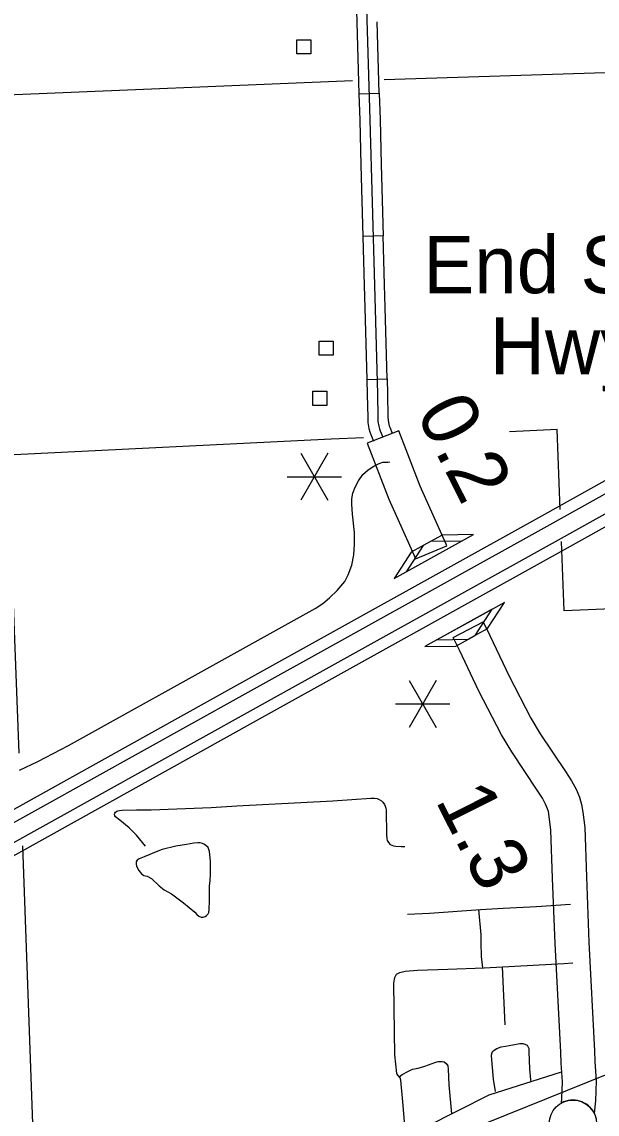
# Model space of a CAD drawing. Extents: x 1084508 to 1142749, y 1057638 to 1093403.
# Drawn here: x 1128081 to 1129416, y 1085380 to 1087915 of the extents above; entities that cross this region are included whole.
import ezdxf

# ---------------------------------------------------------------- set-up
doc = ezdxf.new("R2010")
doc.units = 0
for name, color, linetype in [('Level 10', 7, 'Continuous'), ('Level 19', 7, 'Continuous'), ('Level 24', 7, 'Continuous'), ('Level 31', 7, 'Continuous'), ('Level 33', 7, 'Continuous'), ('Level 34', 7, 'Continuous'), ('Level 35', 7, 'Continuous'), ('Level 4', 7, 'Continuous'), ('Level 40', 7, 'Continuous'), ('Level 41', 7, 'Continuous'), ('Level 42', 7, 'Continuous'), ('Level 48', 7, 'Continuous'), ('Level 56', 7, 'Continuous'), ('Level 6', 7, 'Continuous')]:
    doc.layers.add(name, color=color, linetype=linetype)

msp = doc.modelspace()

# ---------------------------------------------------------------- linework, layer by layer
at = {"layer": 'Level 10'}
msp.add_line((1128955.3, 1086965.8), (1128882.2, 1086937.4), dxfattribs=at)
for points in [[(1128994.5, 1086669.3), (1129067, 1086699.5), (1129065.3, 1086703), (1129005.1, 1086838), (1128955.3, 1086965.8)], [(1128882.2, 1086937.4), (1128932.6, 1086807.7), (1128994.1, 1086670.1), (1128994.5, 1086669.3)], [(1129081.7, 1086486.8), (1129151.6, 1086522.6), (1129166.8, 1086490.8), (1129211.8, 1086397), (1129262.2, 1086298.9), (1129283.8, 1086262.8), (1129342.3, 1086175.5), (1129356.4, 1086153.6), (1129367, 1086134.1), (1129374.8, 1086115.7), (1129379.7, 1086099), (1129382.3, 1086081.3), (1129386.7, 1086045.4), (1129390.9, 1085930.9), (1129396.4, 1085779.6), (1129409.5, 1085526.9), (1129410.2, 1085502.5), (1129413.7, 1085457.2), (1129412.2, 1085411), (1129408.7, 1085382.1)], [(1129332.6, 1085405.9), (1129333.9, 1085417), (1129335.1, 1085455.5), (1129331.8, 1085498.4), (1129331.1, 1085523.8), (1129318, 1085776.2), (1129312.4, 1085928), (1129308.4, 1086039.1), (1129304.5, 1086071), (1129302.8, 1086082.3), (1129300.8, 1086089.1), (1129296.2, 1086099.9), (1129288.8, 1086113.6), (1129276.7, 1086132.4), (1129217.5, 1086220.8), (1129193.5, 1086260.8), (1129141.5, 1086362.1), (1129096, 1086456.9), (1129081.7, 1086486.8)]]:
    msp.add_lwpolyline(points, dxfattribs=at)
msp.add_arc((1129359.4, 1085357.9), 55, 26.1282, 119.1621, dxfattribs=at)
at = {"layer": 'Level 19'}
for points in [[(1125570.8, 1085456), (1125906.7, 1085513.1), (1126629.3, 1085635), (1127313, 1085751.9), (1127413.8, 1085771.8), (1127529.5, 1085803.2), (1127631.6, 1085838.9), (1127747.3, 1085887.5), (1127891, 1085962), (1128592, 1086352.1), (1129299.5, 1086745.1), (1129953.9, 1087110.1), (1130700.8, 1087528), (1131399.5, 1087917.8), (1131603.3, 1088032.7), (1131686, 1088075.1), (1132261.9, 1088351.4), (1132934.2, 1088671.1), (1133321.4, 1088856.5), (1133465.5, 1088936.9), (1133575, 1089002.3), (1133716, 1089095.3), (1133825.2, 1089174.3)], [(1133828.1, 1089093.1), (1133754.4, 1089039.7), (1133610.9, 1088945.1), (1133499.3, 1088878.4), (1133352.4, 1088796.6), (1132963.2, 1088610.2), (1132291, 1088290.5), (1131716, 1088014.6), (1131635.3, 1087973.2), (1131432.5, 1087858.9), (1130733.7, 1087469.1), (1129986.8, 1087051.2), (1129332.3, 1086686.1), (1128624.8, 1086293.1), (1127922.9, 1085902.5), (1127775.9, 1085826.4), (1127655.8, 1085775.9), (1127549.5, 1085738.7), (1127429.2, 1085706), (1127325.2, 1085685.5), (1126640.6, 1085568.5), (1125918, 1085446.6), (1125573.5, 1085388)], [(1133452.2, 1088960), (1133309.1, 1088880.2), (1132922.7, 1088695.2), (1132250.4, 1088375.4), (1131674.1, 1088099), (1131590.7, 1088056.2), (1131386.4, 1087941), (1130687.8, 1087551.3), (1129940.9, 1087133.4), (1129286.5, 1086768.4), (1128579, 1086375.4), (1127878.4, 1085985.5), (1127735.9, 1085911.7), (1127622, 1085863.9), (1127521.5, 1085828.7), (1127407.7, 1085797.8), (1127308.2, 1085778.2), (1126624.8, 1085661.3), (1125902.2, 1085539.4), (1125569.8, 1085482.9), (1125570.8, 1085456)], [(1125573.5, 1085388), (1125572.4, 1085414.8), (1125913.5, 1085472.9), (1126636.1, 1085594.8), (1127320.4, 1085711.8), (1127423.1, 1085732), (1127541.6, 1085764.2), (1127646.2, 1085800.8), (1127764.6, 1085850.5), (1127910.3, 1085926), (1128611.8, 1086316.4), (1129319.3, 1086709.4), (1129973.8, 1087074.5), (1130720.7, 1087492.4), (1131419.4, 1087882.2), (1131622.7, 1087996.7), (1131704.1, 1088038.5), (1132279.5, 1088314.5), (1132951.7, 1088634.3), (1133340.2, 1088820.3), (1133485.9, 1088901.5)]]:
    msp.add_lwpolyline(points, dxfattribs=at)
at = {"layer": 'Level 24'}
msp.add_circle((1129359.4, 1085358), 54.9, dxfattribs=at)
at = {"layer": 'Level 31'}
for p, q in [((1128863.1, 1087748.3), (1128910.2, 1087749.6)), ((1128919.3, 1087418.3), (1128872.3, 1087417)), ((1128919.3, 1087418.3), (1128919.3, 1087418.3)), ((1128881.5, 1087085.6), (1128928.6, 1087087))]:
    msp.add_line(p, q, dxfattribs=at)
for points in [[(1128853.6, 1088080.3), (1128853.6, 1088075.9), (1128858.3, 1087913.9)], [(1128877.1, 1088076.2), (1128888.5, 1087687.9), (1128898.9, 1087304.2), (1128906.1, 1087050.9), (1128906.9, 1086997.6)], [(1128858.3, 1087913.9), (1128863.1, 1087748.3)], [(1128910.2, 1087749.6), (1128905.4, 1087915.3)], [(1128863.1, 1087748.3), (1128864.9, 1087687.2), (1128867.8, 1087582.7)], [(1128910.2, 1087749.6), (1128912, 1087688.5), (1128914.8, 1087583.9)], [(1128867.8, 1087582.7), (1128872.3, 1087417)], [(1128914.8, 1087583.9), (1128919.3, 1087418.3)], [(1128872.3, 1087417), (1128875.4, 1087303.6), (1128876.8, 1087251.3)], [(1128923.9, 1087252.6), (1128922.4, 1087304.9), (1128919.3, 1087418.3)], [(1128876.8, 1087251.3), (1128881.5, 1087085.6)], [(1128928.6, 1087087), (1128923.9, 1087252.6)], [(1128881.5, 1087085.6), (1128882.5, 1087050.4), (1128883.4, 1086996.9), (1128883.9, 1086985.1), (1128886.3, 1086971.5), (1128888.6, 1086963.5), (1128890.6, 1086957.4), (1128897.2, 1086942.3)], [(1128928.6, 1087087), (1128929.6, 1087051.4), (1128930.4, 1086998.4), (1128930.8, 1086990.4), (1128932.3, 1086981.9), (1128933.6, 1086977.4), (1128934.6, 1086974.3), (1128940.4, 1086960.9)], [(1128906.9, 1086997.6), (1128907.3, 1086987.8), (1128909.3, 1086976.7), (1128911.1, 1086970.4), (1128912.6, 1086965.9), (1128918.8, 1086951.6)]]:
    msp.add_lwpolyline(points, dxfattribs=at)
at = {"layer": 'Level 33'}
for points in [[(1128076, 1086178.7), (1128118, 1086198.8), (1128189.7, 1086236.1), (1128587.3, 1086457.3), (1128678.2, 1086507.7), (1128761.3, 1086554), (1128779.3, 1086565.5), (1128794.9, 1086578.6), (1128812.9, 1086595.8), (1128830.1, 1086616.7), (1128838.3, 1086631.8), (1128846.4, 1086654.2), (1128850.9, 1086678), (1128852.6, 1086702.2), (1128852.6, 1086730.4), (1128848.1, 1086773), (1128846.4, 1086795.8), (1128846.9, 1086808.5), (1128849.3, 1086821.6), (1128854.6, 1086835.5), (1128861.7, 1086850.1), (1128872.5, 1086864.9), (1128884.4, 1086875.3), (1128897.3, 1086884.4), (1128909.8, 1086890.3), (1128918.6, 1086893), (1128924.8, 1086893.4), (1128930.3, 1086893.4), (1128934.9, 1086893.8)], [(1128380.8, 1086086.8), (1128520.4, 1086092.1), (1128579.6, 1086095.8), (1128802.9, 1086107.5), (1128890.6, 1086113.2), (1128898.9, 1086113.3), (1128905.6, 1086112.5), (1128909.9, 1086110.6), (1128915.1, 1086107.3), (1128918.8, 1086103.9), (1128922.3, 1086098.9), (1128924.2, 1086094.6), (1128925.5, 1086090), (1128926.2, 1086085.7), (1128927, 1086028.4), (1128927.6, 1086020.3), (1128928.8, 1086015.4), (1128931.3, 1086010.3), (1128935.8, 1086006.1), (1128943, 1086003.2), (1128948.4, 1086001.9), (1128960.9, 1086001), (1128969.4, 1086001.1)], [(1128976, 1085844.4), (1129026.9, 1085846.3), (1129145.1, 1085855.5), (1129197.6, 1085858.5), (1129275, 1085862.3), (1129353.9, 1085867.8)], [(1129150.8, 1085719.6), (1129147.3, 1085746.1), (1129146.5, 1085778.7), (1129147, 1085796.6), (1129141.3, 1085855.3)], [(1128971.1, 1085335.4), (1128964.9, 1085408.8), (1128960.6, 1085458.8), (1128958.4, 1085464.4), (1128953.2, 1085470.6), (1128950.8, 1085474.7), (1128946.4, 1085518.2), (1128944.8, 1085625), (1128944, 1085684.8), (1128946.1, 1085697.6), (1128949.9, 1085705), (1128957.8, 1085709.3), (1128970.3, 1085712.1), (1128998.6, 1085714), (1129069, 1085716.4), (1129153.5, 1085719.7), (1129338.7, 1085730), (1129359.6, 1085731.1)], [(1129195.5, 1085722), (1129201.6, 1085587.6)], [(1129179.5, 1085432.9), (1129175.6, 1085461), (1129170.9, 1085515.2), (1129171.5, 1085520.9), (1129172.8, 1085525.5), (1129176.9, 1085529), (1129182.6, 1085532.6), (1129193.2, 1085536.6), (1129202.7, 1085537.7), (1129220.1, 1085541.3), (1129236.2, 1085544), (1129243.2, 1085544), (1129248.1, 1085542.6), (1129253.3, 1085539.9), (1129255.2, 1085537.5), (1129256.8, 1085532.8), (1129257.1, 1085525), (1129259, 1085485), (1129261.2, 1085459.7), (1129261.8, 1085455.1)], [(1128956.6, 1085466.5), (1128963.3, 1085471.9), (1128977.9, 1085480.1), (1128987.7, 1085484.4), (1129000.8, 1085487.2), (1129015.7, 1085491.5), (1129041.3, 1085501), (1129047, 1085502.7), (1129051.6, 1085502.7), (1129056.5, 1085502.4), (1129061.1, 1085501.3), (1129065.7, 1085498), (1129069, 1085492), (1129070.1, 1085484.7), (1129071.4, 1085448), (1129077.9, 1085380.6)], [(1129332.4, 1085477.7), (1129164.4, 1085423.9), (1129018.7, 1085351), (1128819.5, 1085285.8), (1128719.6, 1085285.8), (1128591, 1085282.5), (1128493.5, 1085280.1), (1128410.4, 1085277.2), (1128340, 1085270.7), (1128214.7, 1085262.9), (1128109.7, 1085257.5)]]:
    msp.add_lwpolyline(points, dxfattribs=at)
at = {"layer": 'Level 34'}
msp.add_lwpolyline([(1128368.1, 1086001.9), (1128347, 1086027.4), (1128330, 1086044.4), (1128308.5, 1086062.2), (1128298.8, 1086069.9), (1128296.6, 1086072.8), (1128296.1, 1086076.3), (1128296.7, 1086078.9), (1128298.6, 1086081), (1128301.2, 1086083.5), (1128303.9, 1086084.5), (1128307.9, 1086085.2), (1128314, 1086085.4), (1128347.4, 1086086.2), (1128380.8, 1086086.8)], dxfattribs=at)
at = {"layer": 'Level 35'}
msp.add_lwpolyline([(1128518.8, 1085937.5), (1128518.8, 1085967.3), (1128516.1, 1085990.1), (1128513.1, 1085999.1), (1128507.4, 1086004.1), (1128503.4, 1086006.5), (1128500.1, 1086008.5), (1128494.7, 1086009.5), (1128489.7, 1086009.8), (1128480, 1086009.2), (1128463.2, 1086006.2), (1128438.1, 1086001.8), (1128406.7, 1085994.4), (1128388.6, 1085987.7), (1128378.2, 1085982.7), (1128364.8, 1085977), (1128353.4, 1085973), (1128348.4, 1085969.3), (1128346.1, 1085966), (1128346.1, 1085960.9), (1128347.1, 1085955.9), (1128352.4, 1085945.5), (1128358.5, 1085937.8), (1128363.8, 1085933.8), (1128371.5, 1085932.5), (1128381.6, 1085927.1), (1128399.6, 1085910.4), (1128411, 1085900.7), (1128428.1, 1085891.6), (1128456.2, 1085870.5), (1128482.7, 1085849.1), (1128487.1, 1085843.8), (1128491.4, 1085839.4), (1128497, 1085837.3), (1128501.7, 1085837.4), (1128506.1, 1085838.7), (1128509.8, 1085841.4), (1128513.1, 1085845.1), (1128515.1, 1085848.4), (1128515.5, 1085855.1), (1128516.1, 1085875.2), (1128516.1, 1085910.4), (1128517.8, 1085921.4), (1128518.8, 1085937.5)], dxfattribs=at)
at = {"layer": 'Level 4'}
for points in [[(1128922, 1087781.7), (1129775.7, 1087808.3)], [(1127206.4, 1087711.3), (1128847.9, 1087779.1)]]:
    msp.add_lwpolyline(points, dxfattribs=at)
at = {"layer": 'Level 40'}
msp.add_lwpolyline([(1134040, 1087322.6), (1133385.5, 1087060.5), (1132774.6, 1086815.6), (1132287.4, 1086618.2), (1132106.2, 1086544.7), (1131884.5, 1086455.1), (1131694, 1086378.2), (1131299.9, 1086218.4), (1130887.2, 1086053.2), (1130472, 1085886.7), (1130052.9, 1085718), (1129626.3, 1085547.7), (1129206, 1085378.7), (1128791.2, 1085211.7), (1128362.9, 1085038.5), (1127956.1, 1084875.8), (1127539.2, 1084706.7), (1127121.4, 1084537.7), (1126688.9, 1084363.6)], dxfattribs=at)
msp.add_lwpolyline([(1134040, 1087322.6), (1133385.5, 1087060.5), (1132774.6, 1086815.6), (1132287.4, 1086618.2), (1132106.2, 1086544.7), (1131884.5, 1086455.1), (1131694, 1086378.2), (1131299.9, 1086218.4), (1130887.2, 1086053.2), (1130472, 1085886.7), (1130052.9, 1085718), (1129626.3, 1085547.7), (1129206, 1085378.7), (1128791.2, 1085211.7), (1128362.9, 1085038.5), (1127956.1, 1084875.8), (1127539.2, 1084706.7), (1127121.4, 1084537.7), (1126688.9, 1084363.6)], dxfattribs=at)
at = {"layer": 'Level 42'}
for p, q in [((1129056.5, 1086724.3), (1129012, 1086699.6)), ((1129050.7, 1086682.3), (1129128.9, 1086725.7)), ((1129128.9, 1086725.7), (1129056.5, 1086724.3)), ((1129012, 1086699.6), (1128972.5, 1086638.8)), ((1129028.8, 1086708.9), (1128984.3, 1086684.2)), ((1129023, 1086666.9), (1129101.2, 1086710.3)), ((1129101.2, 1086710.3), (1129028.8, 1086708.9)), ((1128984.3, 1086684.2), (1128944.8, 1086623.4)), ((1128944.8, 1086623.4), (1129023, 1086666.9)), ((1128972.5, 1086638.8), (1129050.7, 1086682.3)), ((1129200.6, 1086568), (1129122.3, 1086524.6)), ((1129161, 1086507.3), (1129200.6, 1086568)), ((1129172, 1086552.2), (1129093.8, 1086508.7)), ((1129132.5, 1086491.4), (1129172, 1086552.2)), ((1129122.3, 1086524.6), (1129044.1, 1086481.1)), ((1129093.8, 1086508.7), (1129015.6, 1086465.3)), ((1129088, 1086466.7), (1129132.5, 1086491.4)), ((1129116.6, 1086482.6), (1129161, 1086507.3)), ((1129015.6, 1086465.3), (1129088, 1086466.7)), ((1129044.1, 1086481.1), (1129116.6, 1086482.6))]:
    msp.add_line(p, q, dxfattribs=at)
at = {"layer": 'Level 48'}
for p, q in [((1128791, 1086913.9), (1128728.2, 1086805.2)), ((1128728.2, 1086913.9), (1128791, 1086805.2)), ((1128696.9, 1086859.5), (1128822.4, 1086859.5)), ((1129042.3, 1086386.5), (1128979.5, 1086277.8)), ((1128979.5, 1086386.5), (1129042.3, 1086277.8)), ((1128948.1, 1086332.1), (1129073.7, 1086332.1))]:
    msp.add_line(p, q, dxfattribs=at)
at = {"layer": 'Level 56'}
for points in [[(1128719.1, 1087840.7), (1128719.1, 1087873.4), (1128751.9, 1087873.4), (1128751.9, 1087840.7)], [(1128770.6, 1087141.8), (1128770.6, 1087174.5), (1128803.3, 1087174.5), (1128803.3, 1087141.8)], [(1128755.9, 1087025.1), (1128755.9, 1087057.8), (1128788.7, 1087057.8), (1128788.7, 1087025.1)]]:
    msp.add_lwpolyline(points, close=True, dxfattribs=at)
at = {"layer": 'Level 6'}
for points in [[(1129323, 1086968.8), (1129212.1, 1086964.1)], [(1129330.1, 1086783.2), (1129323, 1086968.8)], [(1128873.3, 1086949.6), (1128798.8, 1086946.5), (1128047.7, 1086909.8), (1128074.5, 1086218.2)], [(1130254.2, 1084319.7), (1130248.2, 1084491.5), (1130186.5, 1086163.1), (1130170.5, 1086583.3), (1129339, 1086548.7), (1129332.9, 1086709.1)], [(1128082.7, 1086003), (1128141, 1084391.7), (1128208.6, 1082739.1), (1129051.3, 1082765.6), (1130306.8, 1082815.9), (1130291.1, 1083266.4)]]:
    msp.add_lwpolyline(points, dxfattribs=at)

# ---------------------------------------------------------------- texts
at = {"layer": 'Level 41'}
for s, p in [('End St.', (1129012.4, 1087285.5)), ('Hwy.', (1129166.7, 1087097.2))]:
    msp.add_text(s, height=132.58, dxfattribs=at).set_placement(p)
at = {"layer": 'Level 48'}
for s, p in [('0.2', (1128994, 1087009.1)), ('1.3', (1129039.4, 1086108.8))]:
    msp.add_text(s, height=132.58, rotation=296.6936, dxfattribs=at).set_placement(p)

doc.saveas('drawing.dxf')
